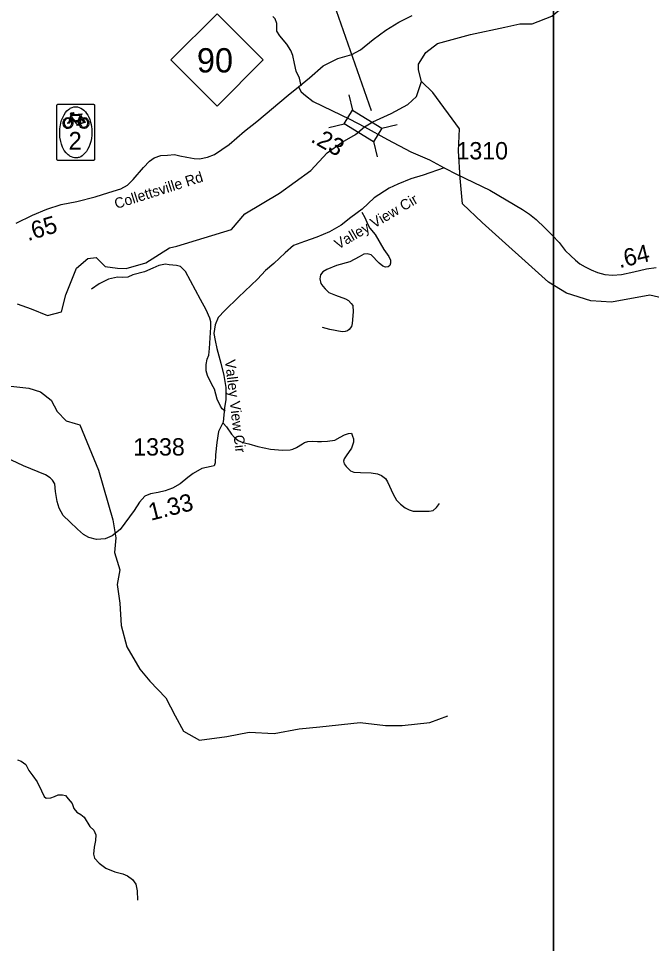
# Model space of a CAD drawing. Extents: x 1159738 to 1321356, y 736314 to 882035.
# Drawn here: x 1209718 to 1214280, y 797236 to 803906 of the extents above; entities that cross this region are included whole.
import ezdxf

# ---------------------------------------------------------------- set-up
doc = ezdxf.new("R2010")
doc.units = 0
for name, color, linetype in [('Exist Hydrographic Creek Single Shore', 7, 'Continuous'), ('Exist Hydrographic Misc Water Feature', 7, 'Continuous'), ('Exist Road Non-System Type 51', 7, 'Continuous'), ('Exist Road Primary NC Attributed', 7, 'Continuous'), ('Exist Road Primary NC Mileage Hundredths English Label', 7, 'Continuous'), ('Exist Road Primary NC Shield Bike CELL', 7, 'Continuous'), ('Exist Road Primary NC Shield Bike NC Label', 7, 'Continuous'), ('Exist Road Primary NC Shield CELL', 7, 'Continuous'), ('Exist Road Primary NC Shield Number Label', 7, 'Continuous'), ('Exist Road Secondary Mileage Hundredths English Label', 7, 'Continuous'), ('Exist Road Secondary Structure Standard Bridge CELL', 7, 'Continuous'), ('Exist Road Secondary Structure Standard Bridge Number Label', 7, 'Continuous'), ('Exist Road Secondary Type 51 Attributed', 7, 'Continuous'), ('Exist Road Secondary Type 51 Label', 7, 'Continuous'), ('Exist Road Secondary Type 51 Number Label', 7, 'Continuous'), ('Map Preparation Inset Cut Line', 7, 'Continuous')]:
    doc.layers.add(name, color=color, linetype=linetype)

msp = doc.modelspace()

# ---------------------------------------------------------------- linework, layer by layer
at = {"layer": 'Exist Hydrographic Creek Single Shore'}
for points in [[(1212212.4, 803125.7), (1212271, 803160.6), (1212404, 803221.1), (1212525, 803285.7), (1212585.5, 803342.2), (1212623.3, 803452.6), (1212601.7, 803535.9), (1212601.7, 803576.3), (1212654.1, 803661), (1212738.8, 803725.6), (1212976.8, 803790.2), (1213222.8, 803842.6), (1213331.7, 803866.9), (1213420.4, 803866.9), (1213561.6, 803923.4), (1213605.9, 803959.7), (1213714.8, 804012.2), (1213868.1, 804032.3), (1213940.7, 804100.9), (1213960.8, 804197.8), (1214013.3, 804322.9)], [(1209708.5, 801848.2), (1209809.3, 801811.9), (1209926.3, 801763.5), (1210027.1, 801791.7), (1210059.3, 801912.8), (1210136, 802106.5), (1210216.6, 802175.1), (1210277.1, 802183.2), (1210341.7, 802118.6), (1210430.4, 802106.5), (1210494.9, 802102.5), (1210636.1, 802142.9), (1210805.5, 802251.8), (1210857.9, 802263.9), (1211253.2, 802385), (1211349.9, 802498), (1211600, 802647.3), (1211825.9, 802808.8), (1211942.3, 802936.3), (1212051.2, 803013), (1212146.4, 803069.8), (1212212.4, 803125.7)]]:
    msp.add_lwpolyline(points, dxfattribs=at)
at = {"layer": 'Exist Hydrographic Misc Water Feature'}
for points in [[(1214434.4, 801871.8), (1214268.4, 801911.2), (1213991.4, 801860.9), (1213842.4, 801870.5), (1213668.4, 801926.5), (1213537.4, 802004.6), (1213058.8, 802435.6), (1212917.7, 802568.8), (1212901.6, 802754.4), (1212889.5, 802952.2), (1212897.5, 803109.6), (1212703.9, 803371.9), (1212623.3, 803452.6)], [(1209641.1, 801256.8), (1209791.4, 801239.4), (1209875.3, 801213.4), (1209953.3, 801152.7), (1209996.7, 801071.7), (1210060.3, 801005.1), (1210126.8, 800984.9), (1210158.6, 800976.2), (1210294.4, 800649.4), (1210398.5, 800290.7), (1210418.3, 800162.3), (1210409.6, 800055.2), (1210447.2, 799930.8), (1210429.8, 799823.8), (1210447.2, 799690.8), (1210458.7, 799528.8), (1210499.2, 799375.5), (1210591.5, 799215.3), (1210663.7, 799128.5), (1210779.4, 799007), (1210845.8, 798876.8), (1210906.6, 798766.9), (1211022.2, 798703.3), (1211218.7, 798729.3), (1211380.6, 798761.1), (1211559.8, 798749.5), (1211741.9, 798784.3), (1211888.7, 798798.7), (1212180.7, 798830.6), (1212362.8, 798807.4), (1212483.6, 798807.4), (1212683, 798830.5), (1212813.1, 798876.8)]]:
    msp.add_lwpolyline(points, dxfattribs=at)
at = {"layer": 'Exist Road Non-System Type 51'}
for points in [[(1211755, 803420.4), (1211742.2, 803474.7), (1211717.9, 803526.2), (1211707.9, 803580.6), (1211695, 803639.2), (1211680.7, 803674.9), (1211650.7, 803720.7), (1211602.1, 803780.7), (1211580.7, 803813.6), (1211579.3, 803870.8), (1211567.8, 803902.3), (1211552.1, 803919.4)], [(1212191.7, 802508.8), (1212213.7, 802470.5), (1212235.8, 802419.5), (1212250.8, 802392.8), (1212289.1, 802348.8), (1212350.5, 802239.8), (1212386.4, 802189.9), (1212398, 802163.2), (1212399.1, 802141.2), (1212394.5, 802123.8), (1212381.8, 802115.7), (1212362.1, 802113.4), (1212343.5, 802120.3), (1212316.9, 802142.3), (1212258.9, 802201.5), (1212231.1, 802208.4), (1212206.8, 802206.1), (1212173.2, 802187.6), (1212106, 802151.6), (1212011, 802125), (1211939.1, 802096), (1211911.3, 802078.6), (1211893.9, 802056.5), (1211889.3, 802027.5), (1211897.4, 801996.2), (1211910.1, 801975.4), (1211927.5, 801955.6), (1211954.2, 801929.6), (1212002.8, 801911), (1212074.7, 801884.4), (1212095.5, 801871.6), (1212116.4, 801850.7), (1212126.8, 801835.7), (1212130.3, 801791.6), (1212123.4, 801706.9), (1212118.7, 801683.8), (1212100.2, 801662.9), (1212088.6, 801654.8), (1212071.2, 801647.8), (1212051.5, 801646.6), (1211962.3, 801662.9), (1211907.8, 801678)], [(1211207.3, 801075.1), (1211185.6, 801092.2), (1211174.7, 801110.8), (1211149.8, 801162.2), (1211129.6, 801232.2), (1211111, 801267.9), (1211079.9, 801331.7), (1211070.6, 801365.9), (1211070.6, 801411), (1211078.3, 801449.9), (1211089.2, 801477.9), (1211095.4, 801526.1), (1211104.8, 801680.1), (1211103.2, 801717.5), (1211097, 801745.5), (1211070.6, 801806.1), (1211030.1, 801879.2), (1210921.6, 802080.6), (1210885.9, 802117.9), (1210856.3, 802124.1), (1210803.5, 802128.8), (1210777.1, 802133.5), (1210730.4, 802125.7), (1210685.4, 802105.5), (1210626.3, 802079), (1210540.8, 802057.3), (1210505.1, 802041.7), (1210470.9, 802038.6), (1210430.4, 802040.2), (1210366.7, 802026.2), (1210298.3, 801993.5), (1210243.9, 801953.1)], [(1211193.5, 800986.8), (1211216.7, 800962.5), (1211252.6, 800909.1), (1211275.8, 800884.8), (1211300.2, 800862.7), (1211333.8, 800847.7), (1211379, 800839.6), (1211443.8, 800819.8), (1211534.2, 800801.3), (1211620, 800793.2), (1211675.6, 800796.6), (1211695.3, 800801.3), (1211722, 800811.7), (1211763.7, 800839.6), (1211779.9, 800848.8), (1211803.1, 800854.6), (1211839, 800858.1), (1211872.6, 800855.8), (1211902.7, 800856.9), (1211944.4, 800858.1), (1211997.4, 800865.1)], [(1211997.4, 800865.1), (1212035.6, 800887.2), (1212066.9, 800903.4), (1212095.9, 800912.7), (1212119.1, 800916.2)], [(1212119.1, 800916.2), (1212126, 800895.3), (1212131.8, 800875.6), (1212133, 800851.2), (1212119.1, 800808.3), (1212078.5, 800752.7), (1212065.8, 800730.6), (1212061.1, 800713.2), (1212065.8, 800694.7), (1212079.7, 800675), (1212111, 800644.8), (1212135.3, 800635.5), (1212181.6, 800633.2), (1212259.3, 800629.7), (1212305.6, 800621.6), (1212334.6, 800611.2), (1212362.4, 800589.2), (1212377.5, 800564.8), (1212417.9, 800476.1), (1212443.4, 800433.2), (1212470, 800404.2), (1212503.6, 800376.4), (1212532.6, 800363.6), (1212561.6, 800354.4), (1212629.9, 800353.2), (1212678.6, 800353.2), (1212706.4, 800359), (1212730.8, 800381), (1212751.6, 800408.9)], [(1209710.1, 798561.6), (1209737, 798550.4), (1209769.4, 798526.9), (1209791.8, 798484.3), (1209820.9, 798446.2), (1209852.2, 798401.4), (1209883.6, 798336.5), (1209902.6, 798295), (1209916, 798283.8), (1209950.7, 798286.1), (1209976.5, 798296.2), (1210003.3, 798307.4)], [(1210003.3, 798307.4), (1210035.1, 798308), (1210056, 798302.3), (1210076.8, 798279.5), (1210105.3, 798245.3), (1210116.7, 798209.2), (1210137.5, 798182.7), (1210167.9, 798165.6), (1210190.7, 798146.6), (1210232.4, 798080.1), (1210260.9, 798053.6), (1210274.1, 798019.4), (1210272.3, 797979.5), (1210262.8, 797930.1), (1210259, 797880.8), (1210264.7, 797850.4), (1210298.8, 797814.3), (1210348.1, 797780.2), (1210412.6, 797753.6), (1210469.6, 797738.4), (1210503.7, 797723.2), (1210539.8, 797698.5), (1210564.4, 797664.3), (1210573.9, 797616.9), (1210575.8, 797548.5)]]:
    msp.add_lwpolyline(points, dxfattribs=at)
at = {"layer": 'Exist Road Primary NC Attributed'}
for points in [[(1211735.7, 803412.9), (1211816.3, 803477.2), (1211914.5, 803564.7), (1212019.7, 803616.5), (1212121.4, 803645.1), (1212183.9, 803680.8), (1212273.1, 803754), (1212365.2, 803821.2), (1212458, 803878.3), (1212556.1, 803926.5)], [(1209700.1, 802429), (1209817.8, 802487.9), (1209921.3, 802530.8), (1210024.8, 802564.7), (1210137.2, 802586.1), (1210269.2, 802620.1), (1210369.1, 802650.4), (1210455.9, 802678.1), (1210504.1, 802703.1), (1210545.1, 802746), (1210619.7, 802831.7), (1210660.8, 802876.3), (1210696.5, 802901.3), (1210742.8, 802917.4), (1210791, 802920.9), (1210841, 802924.5), (1210880.2, 802915.6), (1210930.2, 802904.9), (1210983.7, 802895.9), (1211022.9, 802894.1), (1211080, 802904.9), (1211130, 802924.5), (1211235.3, 802997.7), (1211347.7, 803094.1), (1211435.1, 803161.9), (1211660.8, 803352.2), (1211735.7, 803412.9)]]:
    msp.add_lwpolyline(points, dxfattribs=at)
at = {"layer": 'Exist Road Primary NC Shield Bike CELL'}
for points in [[(1210004.9, 803288.6), (1210005.7, 803288.7), (1210038.7, 803288.7), (1210222.1, 803288.7), (1210255.1, 803288.6), (1210256.3, 803288.5), (1210257, 803288.4), (1210257.7, 803288.3), (1210258.4, 803288.1), (1210259.1, 803287.8), (1210260.5, 803287.2), (1210261.1, 803286.8), (1210261.7, 803286.3), (1210262.4, 803285.7), (1210263.4, 803284.7), (1210264, 803283.9), (1210264.3, 803283.5), (1210264.5, 803283.1), (1210264.7, 803282.6), (1210264.9, 803282.2), (1210265.1, 803281.7), (1210265.4, 803280.9), (1210265.6, 803280), (1210265.8, 803279.1), (1210265.8, 803278.8), (1210265.8, 803278.4), (1210265.9, 803244.9), (1210265.9, 802925), (1210265.9, 802891.9), (1210265.8, 802890.8), (1210265.7, 802890.1), (1210265.5, 802889.4), (1210265.3, 802888.6), (1210265, 802887.9), (1210264.4, 802886.6), (1210264, 802886), (1210263.6, 802885.4), (1210262.9, 802884.6), (1210262.5, 802884.2), (1210261.9, 802883.7), (1210261.6, 802883.4), (1210261.1, 802883.1), (1210260.7, 802882.8), (1210260.3, 802882.6), (1210259.8, 802882.3), (1210258.9, 802881.9), (1210258.2, 802881.7), (1210257.2, 802881.4), (1210256.8, 802881.4), (1210256.3, 802881.3), (1210256, 802881.3), (1210255.6, 802881.2), (1210255.1, 802881.2), (1210222.1, 802881.2), (1210038.7, 802881.2), (1210005.7, 802881.2), (1210005.1, 802881.3), (1210004.6, 802881.3), (1210003.9, 802881.4), (1210003.2, 802881.6), (1210002.4, 802881.8), (1210001.7, 802882), (1210001, 802882.4), (1210000.4, 802882.7), (1209999.8, 802883.1), (1209999.2, 802883.5), (1209998.8, 802883.8), (1209998.4, 802884.1), (1209998.2, 802884.4), (1209997.8, 802884.9), (1209997.4, 802885.2), (1209997.1, 802885.7), (1209996.7, 802886.2), (1209996.5, 802886.6), (1209996.2, 802887.1), (1209996, 802887.7), (1209995.7, 802888.2), (1209995.6, 802888.5), (1209995.5, 802888.8), (1209995.4, 802889), (1209995.4, 802889.2), (1209995.3, 802889.5), (1209995.3, 802889.7), (1209995.2, 802890), (1209995.2, 802890.2), (1209995.1, 802890.4), (1209995.1, 802890.7), (1209995.1, 802890.9), (1209995, 802891.2), (1209995, 802891.8), (1209995, 802925), (1209995, 803244.9), (1209995, 803277.9), (1209995.1, 803279.1), (1209995.2, 803279.7), (1209995.4, 803280.5), (1209995.6, 803281.2), (1209995.8, 803281.9), (1209996.5, 803283.3), (1209996.9, 803283.9), (1209997.3, 803284.5), (1209997.9, 803285.2), (1209999, 803286.2), (1209999.8, 803286.8), (1210000.2, 803287), (1210000.6, 803287.2), (1210001.1, 803287.5), (1210001.5, 803287.7), (1210002, 803287.9), (1210002.7, 803288.2), (1210003.6, 803288.4), (1210004.5, 803288.6)], [(1210130.4, 802900.7), (1210125.8, 802900.9), (1210121.3, 802901.3), (1210111.4, 802903), (1210100.1, 802907.1), (1210093.6, 802910.3), (1210088.3, 802913.3), (1210082.6, 802917.2), (1210074.6, 802923.1), (1210060.9, 802936.9), (1210047.4, 802954.9), (1210035.6, 802978.1), (1210027.4, 802998.9), (1210022.1, 803019.4), (1210016.5, 803050.2), (1210014.6, 803074.6), (1210014.5, 803086.5), (1210014.7, 803095.2), (1210015, 803101.4), (1210015.6, 803110.7), (1210017, 803125), (1210019.7, 803139.6), (1210021.7, 803149), (1210023, 803154.3), (1210025.7, 803163.9), (1210028.3, 803172.4), (1210036.2, 803192.9), (1210046, 803211.4), (1210056.8, 803227), (1210066.4, 803238.8), (1210077.8, 803249.6), (1210086.8, 803255.5), (1210091.3, 803258.3), (1210096.6, 803261.1), (1210105.2, 803265), (1210115.5, 803267.7), (1210124.9, 803269.2), (1210132.6, 803269.3), (1210143.5, 803268.2), (1210154.8, 803265.1), (1210167.9, 803259.5), (1210179.1, 803252.6), (1210188.9, 803244.3), (1210199.5, 803233.3), (1210208.3, 803221.9), (1210216.8, 803208), (1210224, 803194.4), (1210231.1, 803177.1), (1210236.6, 803159.1), (1210240.6, 803142.1), (1210243.6, 803125.5), (1210245.2, 803110.9), (1210245.7, 803102.8), (1210246.6, 803083.8), (1210245.7, 803063.5), (1210243, 803039.9), (1210238.8, 803019.2), (1210232.9, 802998.3), (1210225.1, 802978.1), (1210216, 802960.6), (1210207.4, 802947.4), (1210198.6, 802936), (1210187.4, 802924.3), (1210177.1, 802916), (1210165.8, 802909.5), (1210154.4, 802904.6), (1210147.2, 802902.7), (1210143.1, 802901.9), (1210139.7, 802901.3), (1210135.8, 802901)], [(1210149.9, 803215.4), (1210174, 803218.3), (1210175.8, 803216.4), (1210174.4, 803212.7), (1210168.4, 803210.9), (1210166.9, 803207.6), (1210177, 803190.5), (1210191.5, 803191.2), (1210204.3, 803188.3), (1210215.6, 803179.8), (1210220.9, 803171.2), (1210223.5, 803166.6), (1210225.3, 803158.8), (1210225.7, 803150.6), (1210224.6, 803142.1), (1210222.8, 803135.6), (1210219.2, 803128.7), (1210215.7, 803123.5), (1210209, 803118.1), (1210202.9, 803114.5), (1210194.5, 803112.5), (1210189.1, 803112.2), (1210178.4, 803113.9), (1210171.5, 803117.4), (1210168.1, 803120.2), (1210163, 803126.7), (1210159.6, 803132.8), (1210154.9, 803145), (1210153.9, 803150.9), (1210161.3, 803145.6), (1210167.1, 803135.7), (1210171.3, 803129), (1210176.6, 803125.2), (1210184.7, 803121.8), (1210190.8, 803121.7), (1210199, 803123.5), (1210206.5, 803127.8), (1210211.9, 803133.1), (1210216.2, 803140.2), (1210217.6, 803150.3), (1210217.4, 803158.5), (1210215.6, 803165.2), (1210212.1, 803171.3), (1210208.4, 803175.6), (1210202.5, 803180.1), (1210196.8, 803181.9), (1210187.5, 803183.7), (1210181, 803184.4), (1210198.5, 803154.8), (1210161.3, 803145.6), (1210153.9, 803150.9), (1210188.1, 803157), (1210173.8, 803181.5), (1210164, 803170.9), (1210161.1, 803152.4), (1210153.9, 803150.9), (1210154.3, 803158.7), (1210157.4, 803170.5), (1210162.8, 803178.7), (1210170.6, 803187.6), (1210165.7, 803198.1), (1210146.9, 803150.2), (1210154, 803150.9), (1210154.9, 803145), (1210146.5, 803144), (1210148.3, 803138.8), (1210153.4, 803136.1), (1210140.8, 803133.3), (1210137.7, 803137.1), (1210142.2, 803139.6), (1210097.5, 803190.7), (1210095.8, 803185.8), (1210102.1, 803177.5), (1210106.2, 803169.5), (1210108.9, 803160.9), (1210110.4, 803153.5), (1210109.6, 803146), (1210107.5, 803136.1), (1210102.6, 803127.2), (1210095.7, 803120.4), (1210087.9, 803115.6), (1210078.4, 803113.3), (1210071.4, 803112.7), (1210064.2, 803113.6), (1210051.9, 803121.1), (1210047.9, 803125.7), (1210042.2, 803136), (1210039.7, 803149), (1210039.6, 803158.2), (1210041.9, 803166.4), (1210045.6, 803173.7), (1210049.7, 803179), (1210055.8, 803185), (1210061.1, 803188.3), (1210068, 803190.4), (1210075, 803191), (1210090.3, 803189.4), (1210093.8, 803181.1), (1210089.1, 803162.2), (1210083, 803152.2), (1210074.2, 803148.1), (1210070.7, 803151.6), (1210085, 803166.1), (1210088.1, 803179.8), (1210084.8, 803181.3), (1210078.9, 803183.2), (1210069.3, 803183.5), (1210063.8, 803181.8), (1210056.4, 803177.5), (1210049.3, 803168.2), (1210046.2, 803158.5), (1210047.5, 803147.8), (1210050.2, 803137.9), (1210053.7, 803131.4), (1210058.8, 803127.5), (1210066, 803123), (1210072.5, 803121.8), (1210080.6, 803122.4), (1210088.3, 803125.7), (1210095.1, 803132.5), (1210099.3, 803140.6), (1210101.8, 803146.4), (1210102.5, 803153.8), (1210101.4, 803161.7), (1210097.7, 803170.8), (1210090.3, 803189.4), (1210097.9, 803211.1), (1210103.4, 803205.4), (1210100.4, 803196.9), (1210136, 803157), (1210135, 803162.1), (1210131.2, 803168.4), (1210132.9, 803169.9), (1210143.1, 803169.9), (1210141.2, 803162.5), (1210142.2, 803157.4), (1210161.1, 803205), (1210103.4, 803205.4), (1210097.9, 803211.1), (1210091.3, 803218.2), (1210097, 803224.9), (1210112.3, 803226.9), (1210118.4, 803222.1), (1210115.2, 803217.8), (1210105.8, 803218.8), (1210099.5, 803217.4), (1210100.9, 803216.1), (1210104.1, 803216.1), (1210102.7, 803212.9), (1210161.9, 803212.4), (1210162.3, 803213.8)]]:
    msp.add_lwpolyline(points, close=True, dxfattribs=at)
at = {"layer": 'Exist Road Primary NC Shield CELL'}
msp.add_lwpolyline([(1210816.4, 803606.5), (1211149.4, 803939.5), (1211482.4, 803606.5), (1211149.4, 803273.5)], close=True, dxfattribs=at)
at = {"layer": 'Exist Road Secondary Structure Standard Bridge CELL'}
for p, q in [((1212099.1, 803355.7), (1212125.3, 803245.6)), ((1211954.3, 803120.9), (1212064.5, 803147.1)), ((1212336, 803115), (1212446.1, 803141.2)), ((1212276.6, 803018.7), (1212302.7, 802908.6))]:
    msp.add_line(p, q, dxfattribs=at)
msp.add_lwpolyline([(1212125.3, 803245.6), (1212336.2, 803115.5), (1212275.5, 803016.9), (1212064.5, 803147.1)], close=True, dxfattribs=at)
at = {"layer": 'Exist Road Secondary Structure Standard Bridge Number Label'}
msp.add_line((1212262.2, 803239), (1211531.7, 805331.9), dxfattribs=at)
at = {"layer": 'Exist Road Secondary Type 51 Attributed'}
for points in [[(1211735.7, 803412.9), (1211756.1, 803376.6), (1211786.1, 803350.9), (1211841.9, 803308), (1211975, 803241.9), (1212104.8, 803179.6), (1212212.4, 803125.7)], [(1212212.4, 803125.7), (1212378, 803033.3), (1212545.2, 802945.3), (1212679.4, 802886.3), (1212786.7, 802829.3)], [(1212786.7, 802829.3), (1212635, 802775.8), (1212545.8, 802750.8), (1212451.3, 802711.5), (1212389.2, 802681.5), (1212282.2, 802611.9), (1212194.8, 802531.6), (1212113.5, 802471.8), (1212043.9, 802416.5), (1211958.3, 802366.5), (1211867.3, 802329), (1211779.9, 802296.8), (1211699.6, 802268.3), (1211640.7, 802216.5), (1211558.6, 802139.7), (1211498, 802089.7), (1211441.5, 802026.3), (1211304.1, 801896), (1211204.2, 801801.3), (1211157.8, 801749.6), (1211136.4, 801696), (1211125.7, 801633.5), (1211136.4, 801584.3), (1211147.1, 801527.2), (1211175.7, 801420.1), (1211198.9, 801332.6), (1211213.2, 801245.1), (1211211.4, 801159.4), (1211202.5, 801099.3), (1211193.5, 800994), (1211159.7, 800927.9), (1211147.2, 800849.4), (1211138.2, 800760.1), (1211134.7, 800703), (1211127.5, 800679.8), (1211106.6, 800674.5), (1211038.8, 800660.2), (1210976.3, 800624.5), (1210938.9, 800595.9), (1210881.8, 800551.3), (1210828.3, 800519.2), (1210774.7, 800499.5), (1210724.8, 800487), (1210669.5, 800478.1), (1210628.4, 800462), (1210589.7, 800417.9), (1210552.2, 800359), (1210450.5, 800221.5), (1210393.4, 800175.1), (1210341.7, 800153.7), (1210279.3, 800150.1), (1210225.7, 800162.6), (1210186.5, 800185.8), (1210141.9, 800223.3), (1210086.6, 800276.9), (1210040.2, 800321.5), (1210011.6, 800375.1), (1209995.6, 800423.3), (1209984.9, 800494.7), (1209979.5, 800550), (1209963.5, 800576.8), (1209945.6, 800594.6), (1209911.7, 800614.3), (1209753.4, 800681.4), (1209583.9, 800760)], [(1212786.7, 802829.3), (1212880.2, 802779.8), (1213115.7, 802669.1), (1213351.2, 802528), (1213401.3, 802494.8), (1213449.5, 802457.3), (1213511.9, 802396.6), (1213563.7, 802343.1), (1213613.6, 802289.5), (1213658.2, 802232.4), (1213699.3, 802194.9), (1213733.2, 802162.7), (1213763.5, 802137.8), (1213802.7, 802116.3), (1213845.6, 802093.1), (1213892, 802075.3), (1213943.7, 802061), (1213999, 802055.6), (1214063.2, 802059.2), (1214152.4, 802078.8), (1214243.4, 802100.3), (1214313, 802111)]]:
    msp.add_lwpolyline(points, dxfattribs=at)
at = {"layer": 'Map Preparation Inset Cut Line'}
for points in [[(1213574.8, 811005.5), (1289258, 811005.5), (1289258, 782300.2), (1274049.2, 782296.9), (1274049.2, 766757), (1213574.8, 766757)], [(1213574.8, 778108.9), (1194107.7, 778108.9), (1194107.7, 805981), (1213574.8, 805981)]]:
    msp.add_lwpolyline(points, close=True, dxfattribs=at)

# ---------------------------------------------------------------- texts
at = {"layer": 'Exist Road Primary NC Mileage Hundredths English Label'}
msp.add_text('.65', height=125, rotation=16.89784, dxfattribs=at).set_placement((1209785.6, 802300.1))
at = {"layer": 'Exist Road Primary NC Shield Bike NC Label'}
msp.add_text('2', height=127.5, dxfattribs=at).set_placement((1210078.7, 802960.3))
at = {"layer": 'Exist Road Primary NC Shield Number Label'}
msp.add_text('90', height=175, dxfattribs=at).set_placement((1211003.6, 803516.8))
at = {"layer": 'Exist Road Secondary Mileage Hundredths English Label'}
for s, rotation, p in [('.23', 330.8272, (1211817.3, 803020.3)), ('.64', 13.24916, (1214049.8, 802105.2)), ('1.33', 14.04466, (1210671.3, 800284))]:
    msp.add_text(s, height=125, rotation=rotation, dxfattribs=at).set_placement(p)
at = {"layer": 'Exist Road Secondary Type 51 Label'}
for s, rotation, p in [('Collettsville Rd', 17.5655, (1210422.7, 802531.9)), ('Valley View Cir', 30.39459, (1212022.3, 802238.8)), ('Valley View Cir', 276.53613, (1211205.6, 801442.1))]:
    msp.add_text(s, height=75, rotation=rotation, dxfattribs=at).set_placement(p)
at = {"layer": 'Exist Road Secondary Type 51 Number Label'}
for s, p in [('1310', (1212874.3, 802889.8)), ('1338', (1210544.5, 800754.6))]:
    msp.add_text(s, height=125, dxfattribs=at).set_placement(p)

doc.saveas('drawing.dxf')
